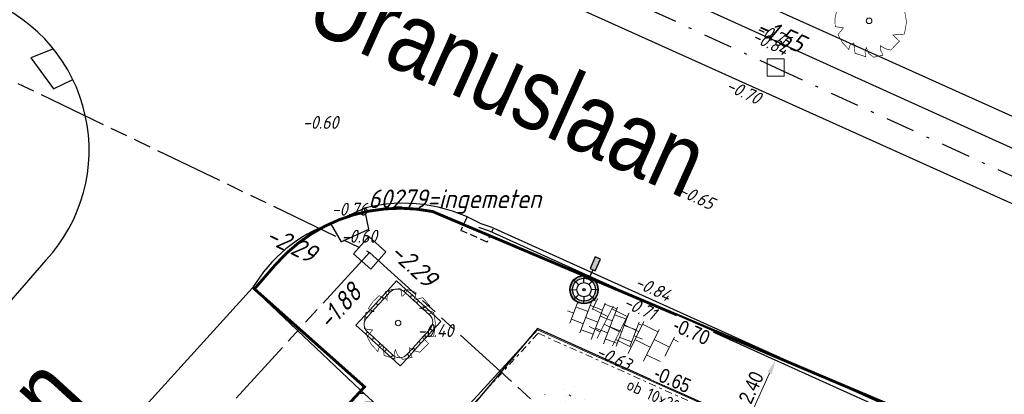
# Model space of a CAD drawing. Header units: metres. Extents: x 111546 to 149831, y 498798 to 507863.
# Tile 994 of 1056: x 111897 to 111931, y 501959 to 501972. Entities that reach past the tile are written whole.
import ezdxf
from ezdxf.enums import TextEntityAlignment as Align

# ---------------------------------------------------------------- set-up
doc = ezdxf.new("R2010")
doc.units = ezdxf.units.M
for name, pattern in [('ACAD_ISO09W100', [45, 24, -3, 6, -3, 6, -3]), ('DASHDOT', [25.4, 12.7, -6.35, 0, -6.35]), ('DASHED', [19.05, 12.7, -6.35])]:
    doc.linetypes.add(name, pattern=pattern)
for name, color, linetype in [('0-hoogte mv-bestaand', 253, 'Continuous'), ('0-hoogte mv-nieuw', 2, 'Continuous'), ('0-werkgrens', 210, 'FENCELINE1'), ('2-bs-Put inspectie', 252, 'Continuous'), ('2-bs-Put inspectie nummer', 252, 'Continuous'), ('2-bs-Streng gemengd', 252, 'ACAD_ISO09W100'), ('2-bs-Streng gemengd  bobtot', 252, 'Continuous'), ('2-bs-Streng regenwater', 252, 'DASHDOT'), ('2-bs-Streng regenwater  bobtot', 252, 'Continuous'), ('2-vw-Streng gemengd  bobtot', 54, 'Continuous'), ('3-bs-trottoirkolk', 252, 'Continuous'), ('3-nw-herstraten1', 7, 'Continuous'), ('3-vw-band-ob 6x20', 30, 'Continuous'), ('3-vw-HV-304010-Opbreken tegels-opp', 150, 'AI-KADASTRAAL'), ('3-vw-lichtmast- ter (ver)plaatsen-verwijderen', 200, 'Continuous'), ('6-OVL-nw-lichtmast', 7, 'Continuous'), ('6-OVL-nw-lichtmast nr', 2, 'Continuous'), ('Q19_OVLIJNVOBJ', 252, 'Continuous'), ('Q26_BOOM', 252, 'Continuous'), ('V02_KNTOPENVERH', 252, 'Continuous'), ('V03_KNTTEGELPAD', 252, 'Continuous'), ('Z06_STRAATNAAM', 7, 'Continuous')]:
    doc.layers.add(name, color=color, linetype=linetype)
for name, color, linetype, lineweight in [('3-nw-arcering-trottoir', 2, 'Continuous', 15), ('3-nw-band-ob 10x20', 7, 'Continuous', 13), ('3-nw-band-ob 10x20-achterkant', 7, 'DASHDOT', 13), ('3-nw-boomkrans', 3, 'Continuous', 13), ('3-nw-maatvoering', 181, 'Continuous', 15), ('3-nw-text-20-herinrichting', 7, 'Continuous', 15), ('3-vw-verharding', 3, 'Continuous', 15), ('4-nw-gazon', 7, 'Continuous', 5)]:
    doc.layers.add(name, color=color, linetype=linetype, lineweight=lineweight)
doc.styles.get("Standard").update_dxf_attribs({"font": 'isocp-ie.shx'})
doc.styles.add('veysel', font='isocp-ie.shx', dxfattribs={"height": 0.1})
doc.styles.add('Zaanstad', font='ARIALN.TTF')
doc.styles.add('Zaanstad 1-200 2.5mm', font='ARIALN.TTF', dxfattribs={"height": 0.5})
doc.linetypes.add('AI-KADASTRAAL', pattern='A,5.5,-2,["K",Standard,S=1.8,R=0,X=0,Y=-0.9],-2,5.5,-2,[5,NLCS.SHX,S=0.75,R=0,X=0,Y=0],-2', length=19)
doc.linetypes.add('FENCELINE1', pattern='A,6.35,-2.54,[133,ltypeshp.shx,S=2.54,R=0,X=-2.54,Y=0],-2.54,25.4', length=36.83)
doc.dimstyles.new('1-250', dxfattribs={"dimscale": 0.25, "dimtxt": 2, "dimasz": 2, "dimexe": 1, "dimexo": 1, "dimgap": 0.5, "dimtad": 1, "dimzin": 0, "dimdsep": 46, "dimtxsty": 'Zaanstad', "dimcen": 0, "dimclrd": 256, "dimclre": 256, "dimclrt": 256, "dimadec": 0, "dimazin": 0, "dimtfac": 1, "dimtofl": 0, "dimtmove": 0, "dimatfit": 3, "dimfxl": 1, "dimtfill": 1, "dimtolj": 1, "dimtzin": 0, "dimlwd": -1, "dimlwe": -1, "dimarcsym": 0})

# ---------------------------------------------------------------- blocks, each defined once
blk = doc.blocks.new('Q26')
at = {"linetype": 'Continuous', "lineweight": 20, "const_width": 0.0225}
blk.add_lwpolyline([(0.757, 0.516), (1.237, 0.371), (1.308, -0.046), (1.235, -0.463), (0.83, -0.494), (1.061, -0.711), (0.757, -1.022), (0.565, -0.971), (0.395, -0.867), (0.404, -1.032), (0.49, -1.198), (0.163, -1.271), (-0.015, -1.136), (-0.097, -0.929), (-0.141, -1.084), (-0.112, -1.255), (-0.489, -1.131), (-0.532, -0.774), (-0.668, -0.854), (-0.707, -0.996), (-0.927, -0.766), (-1.083, -0.479), (-0.894, -0.246), (-1.181, -0.203), (-1.187, 0.104), (-1.122, 0.367), (-0.847, 0.398), (-1.04, 0.503), (-0.879, 0.749), (-0.663, 0.95), (-0.402, 0.826), (-0.388, 0.795), (-0.382, 0.942), (-0.452, 1.088), (-0.194, 1.172), (0.076, 1.199), (0.118, 1.07), (0.119, 0.935), (0.148, 0.935), (0.252, 1.031), (0.325, 1.167), (0.626, 1.059), (0.6, 0.925), (0.525, 0.78), (0.856, 0.885), (1.105, 0.593), (0.924, 0.584)], close=True, dxfattribs=at)
at = {"linetype": 'Continuous', "lineweight": 20}
blk.add_circle((0.001, -0.001), 0.0983, dxfattribs=at)
blk = doc.blocks.new('Q21')
at = {"color": 0, "linetype": 'ByBlock', "lineweight": -2}
for p, q in [((-0.003, 0.25), (0.001, 0.5)), ((0.173, 0.18), (0.351, 0.353)), ((-0.181, 0.172), (-0.363, 0.343)), ((0.25, 0.008), (0.5, 0.015)), ((-0.25, -0.008), (-0.5, -0.015)), ((-0.186, -0.167), (-0.365, -0.341)), ((-0.01, -0.25), (-0.014, -0.5)), ((0.183, -0.171), (0.357, -0.336))]:
    blk.add_line(p, q, dxfattribs=at)
for radius in [0.498, 0.25]:
    blk.add_circle((0, 0), radius, dxfattribs=at)
blk = doc.blocks.new('PUTVNB')
at = {"linetype": 'Continuous', "lineweight": 13}
blk.add_line((-0.008, -0.504), (-0.004, -0.498), dxfattribs=at)
at = {"linetype": 'Continuous', "lineweight": 13, "ltscale": 0.04, "flags": 128}
blk.add_lwpolyline([(-0.5, 0.5), (-0.5, -0.5), (0.5, -0.5), (0.5, 0.5), (-0.5, 0.5)], dxfattribs=at)
at = {"linetype": 'Continuous', "lineweight": 13}
blk.add_point((0, 0), dxfattribs=at)
blk = doc.blocks.new('KOLK_R')
at = {"color": 0, "linetype": 'DASHED', "ltscale": 0.02}
for points in [[(-0.486, 0.11), (-0.598, -0.376)], [(0.376, -0.598), (-0.598, -0.376)]]:
    blk.add_lwpolyline(points, dxfattribs=at)
at = {"color": 0, "linetype": 'DASHED', "ltscale": 0.01}
blk.add_lwpolyline([(0.486, -0.11), (0.376, -0.598)], dxfattribs=at)
blk = doc.blocks.new('3-boomkrans hoekstuk')
blk.add_lwpolyline([(-0.35, 0), (-0.375, 0), (-0.35, 0, -0.414214), (0, 0.35), (0, 0.375), (-0.02, 0.4), (0, 0.425), (0, 0.45), (-0.45, 0.45), (-0.45, 0), (-0.425, 0), (-0.45, 0)], format="xyb")
blk.add_lwpolyline([(-0.425, 0), (-0.4, -0.02), (-0.375, 0)])
blk = doc.blocks.new('3-boomkrans passtuk')
blk.add_lwpolyline([(0, 0.075), (-0.02, 0.05), (0, 0.025), (0, 0), (0.3, 0), (0.3, 0.025), (0.28, 0.05), (0.3, 0.075), (0.3, 0.1), (0, 0.1)], close=True)
blk = doc.blocks.new('*U325')
for name, p in [('3-boomkrans hoekstuk', (-0.6, 0.6)), ('3-boomkrans passtuk', (-0.6, 0.95)), ('3-boomkrans passtuk', (-0.3, 0.95)), ('3-boomkrans passtuk', (0, 0.95)), ('3-boomkrans passtuk', (0.3, 0.95))]:
    blk.add_blockref(name, p)
for name, p, rotation in [('3-boomkrans hoekstuk', (0.6, 0.6), 270), ('3-boomkrans passtuk', (-0.95, 0.3), 90), ('3-boomkrans passtuk', (0.95, 0.6), 270), ('3-boomkrans passtuk', (-0.95, 0), 90), ('3-boomkrans passtuk', (-0.95, -0.3), 90), ('3-boomkrans passtuk', (0.95, 0.3), 270), ('3-boomkrans passtuk', (0.95, 0), 270), ('3-boomkrans passtuk', (-0.95, -0.6), 90), ('3-boomkrans passtuk', (0.95, -0.3), 270), ('3-boomkrans hoekstuk', (-0.6, -0.6), 89.99999999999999), ('3-boomkrans hoekstuk', (0.6, -0.6), 180), ('3-boomkrans passtuk', (-0.3, -0.95), 180), ('3-boomkrans passtuk', (0, -0.95), 180), ('3-boomkrans passtuk', (0.3, -0.95), 180), ('3-boomkrans passtuk', (0.6, -0.95), 180)]:
    blk.add_blockref(name, p, dxfattribs=dict(rotation=rotation))
blk = doc.blocks.new('6-OVL-LM 5.0m')
at = {"linetype": 'ByBlock', "lineweight": -2}
h = blk.add_hatch(color=0, dxfattribs=at)
h.paths.add_polyline_path([(-0.002, 0.48, 1), (0.002, -0.48, 1)])
h.paths.add_polyline_path([(0.002, -0.4, -1), (-0.002, 0.4, -1)], flags=16)
h.paths.add_polyline_path([(0, -0.036, -1), (0, 0.036, -1)], flags=0)
blk.add_hatch(color=0, dxfattribs=at).paths.add_polyline_path([(1.201, -0.094), (1.199, 0.106), (0.759, 0.104), (0.76, -0.096)])
at = {"color": 0, "linetype": 'ByBlock', "lineweight": -2}
blk.add_lwpolyline([(0.76, 0.004), (0.48, 0.002)], dxfattribs=at)
blk.add_lwpolyline([(0.76, -0.096), (1.201, -0.094), (1.199, 0.106), (0.759, 0.104)], close=True, dxfattribs=at)
for radius in [0.48, 0.4, 0.036]:
    blk.add_circle((0, 0), radius, dxfattribs=at)
at = {"layer": '6-OVL-nw-lichtmast nr', "linetype": 'ByBlock', "lineweight": -2, "style": 'Zaanstad'}
blk.add_attdef('MAST', (1.307, 0.277), '', height=0.4, dxfattribs=at)
at = {"layer": '6-OVL-nw-lichtmast nr', "linetype": 'ByBlock', "lineweight": -2, "style": 'Zaanstad', "flags": 1}
blk.add_attdef('STRAAT', (1.307, -0.583), '', height=0.4, dxfattribs=at)
blk = doc.blocks.new('tgls')
at = {"linetype": 'Continuous'}
for p, q in [((-1.018, -0.663), (-1.018, 0.575)), ((-0.418, -0.668), (-0.418, 0.573)), ((0.182, -0.673), (0.182, 0.57)), ((0.782, -0.678), (0.782, 0.568)), ((-1.618, 0.029), (-1.635, 0.029)), ((-1.618, -0.658), (-1.618, 0.09)), ((-1.018, 0.329), (-1.552, 0.329)), ((-0.418, 0.029), (-1.018, 0.029)), ((0.182, 0.329), (-0.418, 0.329)), ((0.782, 0.029), (0.182, 0.029)), ((1.218, 0.329), (0.782, 0.329)), ((-1.018, -0.271), (-1.618, -0.271)), ((0.182, -0.271), (-0.418, -0.271)), ((1.382, -0.271), (0.782, -0.271)), ((1.382, -0.682), (1.382, -0.248)), ((-1.618, -0.571), (-1.803, -0.571)), ((-0.418, -0.571), (-1.018, -0.571)), ((0.782, -0.571), (0.182, -0.571)), ((1.473, -0.571), (1.382, -0.571))]:
    blk.add_line(p, q, dxfattribs=at)
blk = doc.blocks.new('*D766')
at = {"layer": '3-nw-maatvoering', "ltscale": 0.01, "transparency": 16777216}
for p, q in [((111922.706, 501960.244), (111922.684, 501960.255)), ((111922.113, 501958.38), (111922.706, 501959.696)), ((111921.702, 501958.017), (111921.679, 501958.027))]:
    blk.add_line(p, q, dxfattribs=at)
for points in [[(111922.782, 501959.662), (111922.63, 501959.73), (111922.912, 501960.152)], [(111922.189, 501958.346), (111922.037, 501958.414), (111921.907, 501957.924)]]:
    blk.add_solid(points, dxfattribs=at)
at = {"layer": 'Defpoints', "color": 0, "ltscale": 0.01, "transparency": 16777216}
for p in [(111922.912, 501960.152), (111922.934, 501960.142), (111921.93, 501957.914)]:
    blk.add_point(p, dxfattribs=at)
at = {"layer": '3-nw-maatvoering', "ltscale": 0.01, "transparency": 16777216, "insert": (111922.063, 501959.194), "char_height": 0.5, "attachment_point": 5, "rotation": 65.7279, "style": 'Zaanstad', "bg_fill": 3, "box_fill_scale": 1.1, "bg_fill_color": 9, "bg_fill_true_color": 13158600, "bg_fill_transparency": 0}
blk.add_mtext('\\A1;2.40', dxfattribs=at)

msp = doc.modelspace()

# ---------------------------------------------------------------- hatches: boundary and pattern name
at = {"layer": '3-nw-arcering-trottoir'}
h = msp.add_hatch(dxfattribs=at)
h.set_pattern_fill('AVH-TEGEL_300X300_HALFST', color=256, scale=1.5, angle=139.17719, style=0, pattern_type=2)
h.set_pattern_definition([(159.20066956, (-171932.42134, 80275.87389), (-0.5005700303, -0.05054349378), [0.45, -0.45]), (249.20066956, (-171932.42134, 80275.8739), (0.42067342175, -0.1597932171), [])])
edge = h.paths.add_edge_path()
edge.add_ellipse((111916.9815, 501961.4134), major_axis=(-1.3348, 0.4439), ratio=0.488545, start_angle=0, end_angle=360)
at = {"layer": '3-nw-herstraten1', "ltscale": 0.06, "transparency": 33554687}
h = msp.add_hatch(dxfattribs=at)
h.set_pattern_fill('ANSI31', color=256, scale=0.1)
h.set_pattern_definition([(2.41437, (112025.66488, 501966.79826), (-0.0133751, 0.31721815), [])])
h.paths.add_polyline_path([(111910.801, 501956.9297), (111908.423, 501959.097), (111906.7706, 501957.2621), (111909.1568, 501955.1406)])
at = {"layer": '3-vw-HV-304010-Opbreken tegels-opp', "ltscale": 0.01}
h = msp.add_hatch(dxfattribs=at)
h.set_pattern_fill('GOST_GLASS', color=256, scale=0.08)
h.set_pattern_definition([(294.5164, (112010.33835, 501946.37295), (-0.2375469, -0.635902), [0.4, -0.56]), (294.5164, (112010.27896, 501946.21397), (-0.2375469, -0.635902), [0.16, -0.8]), (294.5164, (112010.49732, 501946.31356), (-0.2375469, -0.635902), [0.16, -0.8])])
h.paths.add_polyline_path([(111901.7132, 501975.2884), (111916.2286, 501968.7583), (111917.7933, 501972.2365), (111903.2779, 501978.7666)], flags=9)
at = {"layer": '4-nw-gazon', "ltscale": 0.1}
h = msp.add_hatch(dxfattribs=at)
h.set_pattern_fill('AGR-GRAS_GAZON', color=256, scale=0.5, angle=-46.148, pattern_type=2)
h.set_pattern_definition([(308.76637, (112516.3948, 501228.99766), (0.9624805, 0.0527809), [0, -0.76, 0, -0.85, 0, -0.8125]), (278.76637, (112516.3948, 501228.9977), (1.4302849, -0.8534867), [0, -0.41, 0, -0.685, 0, -0.2625]), (238.76637, (112516.3812, 501229.6125), (0.037241, -1.5566281), [0, -0.25, 0, -0.9, 0, -1.175]), (228.76637, (112516.3812, 501229.6125), (0.4719491, -1.4929976), [0, -0.125, 0, -0.59, 0, -0.675]), (322.26637, (112518.27126, 501230.30945), (0.8731955, 0.27140796), [0.075, -1.04775]), (281.26637, (112514.4622, 501230.22525), (0.83706867, -0.3680336), [0.075, -1.04775])])
edge = h.paths.add_edge_path()
edge.add_arc((111915.777, 501958.2496), 1.1599, 0, 360)

# ---------------------------------------------------------------- linework, layer by layer
at = {"layer": '2-bs-Streng gemengd', "ltscale": 0.1, "flags": 128}
for points in [[(111872.943, 501981.097), (111908.74, 501963.908)], [(111908.74, 501963.908), (111888.0884, 501941.3253)], [(111943.6639, 501932.1665), (111908.74, 501963.908)]]:
    msp.add_lwpolyline(points, dxfattribs=at)
at = {"layer": '2-bs-Streng regenwater', "ltscale": 0.08, "flags": 128}
for points in [[(111873.974, 501992.95), (111922.915, 501970.354)], [(111922.915, 501970.354), (111967.2878, 501950.0232)]]:
    msp.add_lwpolyline(points, dxfattribs=at)
at = {"layer": '3-nw-band-ob 10x20'}
msp.add_lwpolyline([(111912.2527, 501958.64), (111914.5998, 501961.2078)], dxfattribs=at)
msp.add_lwpolyline([(111914.5998, 501961.2078), (111924.1278, 501956.9261), (111923.8195, 501956.2424), (111929.3231, 501953.7692), (111929.6314, 501954.4529), (111945.0941, 501947.5042, -0.5106706), (111946.408, 501941.1582), (111939.5697, 501933.671)], format="xyb", dxfattribs=at)
at = {"layer": '3-nw-band-ob 10x20-achterkant', "ltscale": 0.02}
msp.add_lwpolyline([(111912.394, 501958.6463), (111914.6248, 501961.087)], dxfattribs=at)
msp.add_lwpolyline([(111914.6248, 501961.087), (111923.9955, 501956.876), (111923.6904, 501956.1994), (111929.3732, 501953.6368), (111929.6816, 501954.3207), (111945.0531, 501947.413, -0.5106706), (111946.3342, 501941.2256), (111939.4959, 501933.7385)], format="xyb", dxfattribs=at)
at = {"layer": '3-nw-herstraten1', "ltscale": 0.02}
msp.add_lwpolyline([(111910.801, 501956.9297), (111908.423, 501959.097), (111906.7706, 501957.2621), (111909.1568, 501955.1406)], close=True, dxfattribs=at)
at = {"layer": '3-vw-band-ob 6x20', "ltscale": 0.05}
msp.add_lwpolyline([(111944.413, 501947.813), (111914.604, 501961.252), (111912.463, 501958.71)], dxfattribs=at)
at = {"layer": 'Q19_OVLIJNVOBJ'}
for p, q in [((111905.452, 501977.194), (111938.382, 501962.353)), ((111868.982, 501923.469), (111904.66, 501962.669))]:
    msp.add_line(p, q, dxfattribs=at)
at = {"layer": 'V02_KNTOPENVERH'}
msp.add_line((111907.38, 501964.918), (111908.568, 501965.451), dxfattribs=at)
for points in [[(111905.966, 501977.53), (111906.521, 501978.578), (111916.429, 501974.232), (111933.311, 501966.578)], [(111912.5461, 501964.7838), (111912.9161, 501964.6592), (111929.5902, 501957.1403), (111946.7, 501949.3714)], [(111912.594, 501964.926), (111912.971, 501964.799), (111929.652, 501957.277), (111946.762, 501949.508)], [(111897.449, 501963.637), (111895.985, 501961.966), (111869.405, 501932.902), (111866.353, 501929.531), (111862.324, 501933.2), (111829.468, 501897.347), (111820.341, 501887.185), (111832.678, 501875.954), (111846.915, 501891.752), (111843.287, 501895.192), (111846.214, 501898.544), (111859.508, 501913.001), (111868.982, 501923.469), (111872.684, 501920.013), (111908.423, 501959.097), (111904.66, 501962.669)]]:
    msp.add_lwpolyline(points, dxfattribs=at)
for centre, radius, start, end in [((111893.3225, 501967.4716), 5.6331, 317.0993, 67.82155), ((111909.9204, 501960.123), 5.497, 60.89796, 104.24287), ((111909.1913, 501959.9581), 5.2803, 110.06139, 149.10909)]:
    msp.add_arc(centre, radius, start, end, dxfattribs=at)
at = {"layer": 'V03_KNTTEGELPAD'}
msp.add_lwpolyline([(111905.45, 501980.224), (111906.903, 501983.457), (111906.932, 501983.444), (111941.195, 501968.033), (111939.743, 501964.804)], close=True, dxfattribs=at)
for points in [[(111897.711, 501971.003), (111896.923, 501970.693), (111897.712, 501969.608), (111898.387, 501969.939)], [(111907.38, 501964.918), (111907.753, 501964.273), (111908.717, 501964.717), (111908.568, 501965.451)]]:
    msp.add_lwpolyline(points, dxfattribs=at)

# ---------------------------------------------------------------- block references
at = {"layer": '2-bs-Put inspectie', "xscale": 0.6, "yscale": 0.6, "zscale": 0.6}
msp.add_blockref('PUTVNB', (111922.915, 501970.354), dxfattribs=at)
at = {"layer": '2-bs-Put inspectie', "xscale": 0.8, "yscale": 0.8, "zscale": 0.8, "rotation": 48.60931566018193}
msp.add_blockref('PUTVNB', (111908.7498, 501963.8909), dxfattribs=at)
at = {"layer": '3-bs-trottoirkolk', "rotation": 348.4853295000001}
msp.add_blockref('KOLK_R', (111912.593, 501964.925), dxfattribs=at)
at = {"layer": '3-nw-boomkrans', "rotation": 227.5934145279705}
msp.add_blockref('*U325', (111909.7496, 501961.4317), dxfattribs=at)
at = {"layer": '3-vw-lichtmast- ter (ver)plaatsen-verwijderen'}
msp.add_blockref('Q21', (111916.228, 501962.607), dxfattribs=at)
at = {"layer": '3-vw-verharding', "rotation": 153.6788820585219}
msp.add_blockref('tgls', (111917.6428, 501961.0797), dxfattribs=at)
at = {"layer": '6-OVL-nw-lichtmast', "ltscale": 0.05, "rotation": 66.21697675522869}
msp.add_blockref('6-OVL-LM 5.0m', (111916.228, 501962.607), dxfattribs=at)
at = {"layer": 'Q26_BOOM'}
for p in [(111926.176, 501971.985), (111909.741, 501961.445)]:
    msp.add_blockref('Q26', p, dxfattribs=at)

# ---------------------------------------------------------------- texts
at = {"layer": '0-hoogte mv-bestaand', "style": 'veysel', "oblique": 15}
for s, rotation, p in [('-0.84', 335, (111922.6325, 501971.0173)), ('-0.76', 335, (111922.749, 501971.2818)), ('-0.70', 335, (111921.7062, 501969.3115)), ('-0.60', 360, (111907.0334, 501968.2162)), ('-0.65', 335, (111920.0675, 501965.6411)), ('-0.76', 360, (111908.0444, 501965.1883)), ('-0.60', 360, (111908.3852, 501964.2445)), ('-0.84', 335, (111918.5446, 501962.4459)), ('-0.71', 335, (111918.088, 501961.7695)), ('-0.40', 360, (111911.0446, 501960.9549)), ('-0.63', 335, (111917.1684, 501960.0277))]:
    msp.add_text(s, height=0.45, rotation=rotation, dxfattribs=at).set_placement(p, align=Align.CENTER)
at = {"layer": '2-bs-Put inspectie nummer', "oblique": 15}
msp.add_text('60279=ingemeten', height=0.65, dxfattribs=at).set_placement((111908.6965, 501965.257), align=Align.BOTTOM_LEFT)
at = {"layer": '2-bs-Streng gemengd  bobtot', "oblique": 15}
for s, rotation, p in [('-2.29', 334.35062, (111904.9763, 501964.1186)), ('-1.88', 47.55746, (111907.483, 501961.0259))]:
    msp.add_text(s, height=0.65, rotation=rotation, dxfattribs=at).set_placement(p, align=Align.BOTTOM_LEFT)
at = {"layer": '2-bs-Streng regenwater  bobtot', "oblique": 15}
msp.add_text('-1.55', height=0.65, rotation=335.21729, dxfattribs=at).set_placement((111922.0975, 501971.3908), align=Align.BOTTOM_LEFT)
at = {"layer": '2-vw-Streng gemengd  bobtot', "oblique": 15}
msp.add_text('-2.29', height=0.65, rotation=317.74044, dxfattribs=at).set_placement((111909.2688, 501963.6954), align=Align.BOTTOM_LEFT)
at = {"layer": 'Z06_STRAATNAAM', "linetype": 'DASHDOT', "style": 'Zaanstad'}
for rotation, p in [(335.77854, (111906.3942, 501971.7723)), (47.58485, (111889.0017, 501947.9961))]:
    msp.add_text('Uranuslaan', height=2.5, rotation=rotation, dxfattribs=at).set_placement(p)

# ---------------------------------------------------------------- next in the draw order: texts
at = {"layer": '3-nw-text-20-herinrichting', "color": 0, "insert": (111917.6699, 501959.1487), "char_height": 0.408319, "attachment_point": 7, "rotation": 335.26752, "style": 'veysel', "bg_fill": 3, "box_fill_scale": 1.1, "bg_fill_color": 9, "bg_fill_true_color": 13158600, "bg_fill_transparency": 0}
msp.add_mtext('\\A1;ob 10x20', dxfattribs=at)

# ---------------------------------------------------------------- next in the draw order: linework, layer by layer
at = {"layer": '0-werkgrens', "ltscale": 0.1, "const_width": 0.1}
msp.add_lwpolyline([(111937.6057, 501931.922), (111910.8835, 501956.6175), (111909.3816, 501954.9408), (111906.7706, 501957.2621), (111908.5671, 501959.2168), (111904.725, 501962.6305), (111905.4429, 501963.4595, -0.2710214), (111910.9468, 501965.3311), (111929.7433, 501957.3784), (111943.285, 501951.4189), (111947.9989, 501961.4975), (111961.0012, 501955.5821), (111962.4982, 501958.88), (111981.4718, 501950.7813), (111993.4781, 501976.9643), (111994.9513, 501980.6635), (111997.7643, 501979.4017), (112001.4364, 501987.339), (112012.3968, 501982.7083), (112013.1894, 501982.2972), (112013.7669, 501983.9392), (112022.3995, 501980.8513)], format="xyb", dxfattribs=at)

# ---------------------------------------------------------------- next in the draw order: texts
at = {"layer": '0-hoogte mv-nieuw', "char_height": 0.5, "attachment_point": 7, "rotation": 336.33969, "style": 'Zaanstad 1-200 2.5mm', "bg_fill": 3, "box_fill_scale": 1.1, "bg_fill_color": 9, "bg_fill_true_color": 13158600, "bg_fill_transparency": 0}
for s, insert in [('\\A1;-0.70', (111919.2812, 501961.1775)), ('\\A1;-0.65', (111918.612, 501959.5035))]:
    msp.add_mtext(s, dxfattribs=dict(at, insert=insert))

# ---------------------------------------------------------------- next in the draw order: dimensions: what is measured, and where the dimension line sits
at = {"layer": '3-nw-maatvoering', "ltscale": 0.01}
dim = msp.add_aligned_dim(p1=(111921.9297, 501957.9139), p2=(111922.9343, 501960.1417), distance=0.0245, text='2.40', dimstyle='1-250', override={"dimtad": 4}, dxfattribs=at)
dim.commit()
dim.dimension.update_dxf_attribs({"geometry": '*D766', "text_midpoint": (111922.063, 501959.1942)})

doc.saveas('drawing.dxf')
